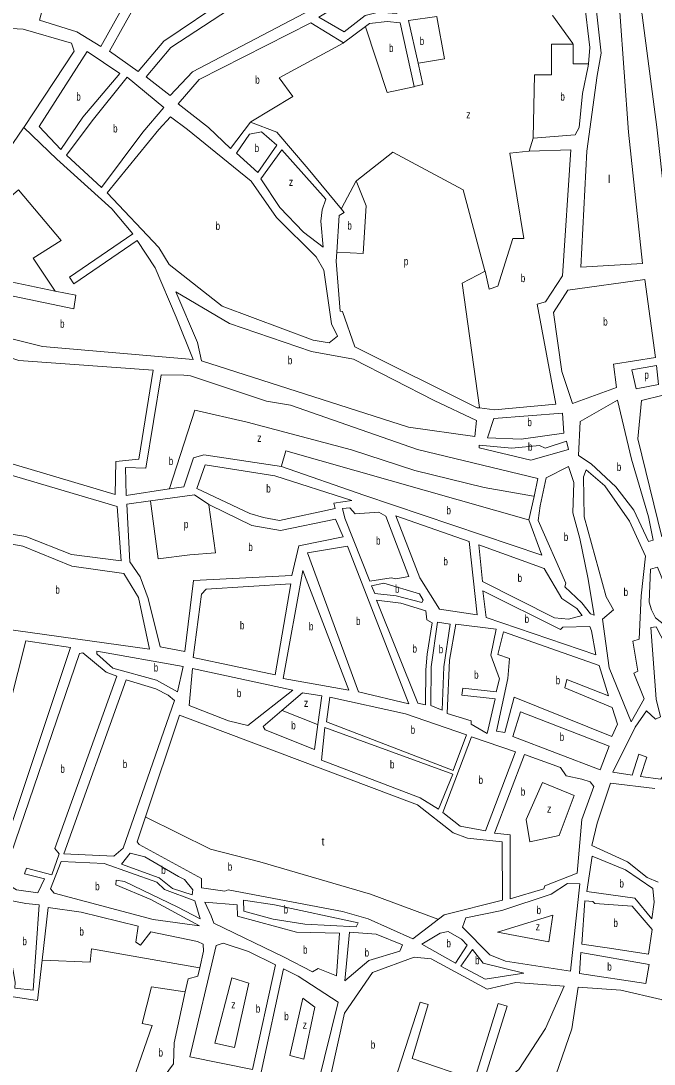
# Model space of a CAD drawing. Extents: x 639657 to 671642, y 222838 to 252123.
# Drawn here: x 648454 to 649246, y 230829 to 232133 of the extents above; entities that cross this region are included whole.
import ezdxf

# ---------------------------------------------------------------- set-up
doc = ezdxf.new("R2010")
doc.units = 0
doc.header["$LTSCALE"] = 4
doc.layers.add('1', color=7, linetype='Continuous', lineweight=13)
doc.layers.add('21', color=7, linetype='Continuous', lineweight=13)
doc.layers.add('7', color=7, linetype='Continuous')

msp = doc.modelspace()

# ---------------------------------------------------------------- linework, layer by layer
at = {"layer": '1'}
for p, q in [((648499.31, 231959.95), (648458.03, 231999.59)), ((648497.14, 231795.218), (648322.393, 231831.176)), ((648683, 231590.64), (648670.11, 231586.62)), ((648806.6, 231293), (648780.81, 231271.101)), ((648652.73, 231265.15), (648610.15, 231137.948)), ((649239.44, 230966.3), (649187.59, 230974.27)), ((648782.796, 230948.005), (648801.06, 230938.99))]:
    msp.add_line(p, q, dxfattribs=at)
for points in [[(649435.192, 231967.793), (649290.77, 231943.33), (649292.43, 231931.86), (649328.02, 231936.28), (649345.19, 231853.16), (649266.36, 231847.82), (649249.9, 231999.94), (649221.67, 232216.71), (649212.68, 232270.71), (649191.78, 232361.07), (649194.31, 232402.14)], [(649164.269, 232079.164), (649166.15, 232099.77), (649158.89, 232158.72), (649148.82, 232202.61), (649131.01, 232228.67), (649079.7, 232292.4), (648998.47, 232276.16), (648962.185, 232260.501)], [(648974.463, 232138.318), (648939.28, 232133.2), (648951.326, 232079.88)], [(648458.03, 231999.59), (648521.08, 232095.01), (648517.65, 232104.91), (648457.06, 232122.63), (648418.37, 232124.83), (648364.2, 232092.41), (648319.9, 232055.25), (648288.29, 232024.3), (648279.561, 232018.658)], [(648858.03, 232105.34), (648817.22, 232130.56), (648677.5, 232059.53), (648651.05, 232029.23), (648688.91, 231999.59), (648716.7, 231973.23), (648741.51, 232006.44)], [(648946.31, 232050.79), (648928.75, 232130.41), (648912.42, 232132.16), (648890.5, 232129.82), (648885.227, 232125.845), (648858.03, 232105.34)], [(648951.326, 232079.88), (648957.27, 232053.57), (648946.31, 232050.79)], [(649147.89, 231990.33), (649152.7, 231999.59), (649156.87, 232042.13), (649163.99, 232076.11), (649164.269, 232079.164)], [(648741.51, 232006.44), (648774.56, 231993.68), (648813.83, 231947.96), (648855.224, 231897.747)], [(649027.907, 231649.068), (649046.61, 231646.79), (649123.49, 231654.05), (649100.14, 231778.79), (649110.44, 231781.67), (649131.67, 231814.3), (649142.45, 231971.79), (649090.03, 231970.09), (649095.27, 231986.26), (649147.89, 231990.33)], [(648220.711, 231835.424), (648224.29, 231816.12), (648224.03, 231794.61), (648391.61, 231748.16), (648403.67, 231745.02), (648481.41, 231726.05), (648670.02, 231709.87), (648648.75, 231762.61), (648622.25, 231824.12), (648599.63, 231858.57), (648520.75, 231804.41), (648515.1, 231812.76), (648594.4, 231866.7), (648568.15, 231898.11), (648499.31, 231959.95)], [(648855.224, 231897.747), (648858.75, 231893.47), (648852.33, 231889.76), (648849.41, 231843.719)], [(648008.963, 231814.453), (648004.32, 231815.41), (647802, 231862.35), (647786.77, 231799.85), (647837.14, 231792), (647898.89, 231783.83), (647979.44, 231766.19), (648001.4, 231765.17), (648025.88, 231767.08), (648076.24, 231759.08), (648127.59, 231734.52), (648156.01, 231700.33), (648250.84, 231641.71), (648307.1, 231619.78), (648572.08, 231540.98), (648573.04, 231582.27), (648601.81, 231585.28), (648619.83, 231696.37), (648451.67, 231708.62), (648410.134, 231722.119)], [(648849.41, 231843.719), (648848.7, 231832.53), (648853.71, 231770.21), (648856.51, 231769.8), (648871.91, 231725.41), (649025.1, 231649.41), (649027.907, 231649.068)], [(648497.14, 231795.218), (648523.17, 231790.258), (648520.691, 231772.899), (648220.711, 231835.424)], [(648639.935, 231547.841), (648585.84, 231539.58), (648585.13, 231574.62), (648610.72, 231573.74), (648629.77, 231690.43), (648658.14, 231690.22), (648666.31, 231689.42), (648761.77, 231657.69), (648791.68, 231652.76), (648950.3, 231597.23), (649101.02, 231560.78), (649096.199, 231538.609), (649089.83, 231509.32)], [(649256.111, 231487.884), (649225.91, 231610.56), (649230.69, 231658.54), (649257.71, 231665.2)], [(649089.83, 231509.32), (649106.08, 231465.16), (648883.49, 231540.17), (648780.26, 231576.13), (648683, 231590.64)], [(648670.11, 231586.62), (648658.06, 231550.61), (648639.935, 231547.841)], [(648616.452, 231533.039), (648671.37, 231540.46), (648689.46, 231528.535)], [(648659.4, 231344.74), (648628.62, 231350.52), (648613.74, 231410.81), (648603.42, 231438.03), (648590.81, 231456.63), (648587, 231529.06), (648616.452, 231533.039)], [(648689.46, 231528.535), (648691.03, 231527.5), (648743.03, 231502.32), (648778.97, 231496.15), (648848.05, 231510.01), (648857.47, 231487.94), (648801.9, 231476.76), (648793.39, 231439.5), (648670.3, 231433.39), (648659.4, 231344.74)], [(649294.91, 231365.83), (649262.89, 231420.39), (649250.62, 231450.17), (649241.82, 231447.74), (649240.22, 231406.45), (649243.09, 231396.59), (649248.11, 231386.95), (649259.79, 231377.8)], [(649059.5, 231243.4), (649049.39, 231245.25), (649063.26, 231311.13), (649065.64, 231335.87), (649050.77, 231340.91), (649058.07, 231369.13), (649177.67, 231327.29), (649189.53, 231289.27)], [(649189.53, 231289.27), (649137.077, 231309.525), (649134.703, 231299.233), (649194.008, 231274.916)], [(648825.775, 231253.294), (648830.69, 231289.32), (648806.6, 231293)], [(649194.008, 231274.916), (649200.61, 231253.75), (649193.64, 231238.43), (649071.18, 231287.55), (649059.5, 231243.4)], [(648976.521, 231010.099), (648983.75, 231015.64), (649056.88, 231034.05), (649056.3, 231106.9), (649012.85, 231111.5), (648994.96, 231118.02), (648950.63, 231152.92), (648652.73, 231265.15)], [(648780.81, 231271.101), (648757.29, 231251.13), (648759.9, 231246.64), (648821.56, 231222.4), (648825.775, 231253.294)], [(649251.4, 231056.43), (649237.81, 231062.34), (649213.16, 231081.7), (649168.73, 231102.2), (649175.17, 231129.97), (649191.96, 231179.96), (649247.24, 231173.3)], [(648610.15, 231137.948), (648599.72, 231106.788), (648602.46, 231103.34), (648680.38, 231061.18), (648680.346, 231049.455)], [(648495.901, 231042.698), (648491.37, 231048.11), (648504.63, 231082.16), (648558.38, 231079.79), (648624.54, 231056.45), (648633.85, 231047.28), (648671.79, 231033.18), (648678.42, 231010.45), (648650.79, 231025.28), (648584.13, 231057.21), (648573.59, 231059.06), (648572.99, 231053.25), (648616.839, 231034.838)], [(648495.901, 231042.698), (648619.97, 231009.56), (648677.84, 231001.85), (648616.839, 231034.838)], [(648680.346, 231049.455), (648709.3, 231045.08), (648713.8, 231046.62), (648856.5, 231019.8), (648888.59, 231010.38), (648944.66, 230985.68), (648976.521, 231010.099)], [(649159.61, 231032.93), (649155.96, 230978.96), (649187.59, 230974.27)], [(649172.316, 231029.737), (649169.93, 231032.15), (649159.61, 231032.93)], [(649172.316, 231029.737), (649218.97, 231026.52), (649243.92, 230997.28), (649239.44, 230966.3)], [(648480.964, 230958.965), (648488.33, 231024.87), (648529.64, 231018.74), (648600.91, 231001.25), (648598.28, 230981.24), (648603.9, 230977.85), (648617.09, 230994.28), (648675.42, 230982.28)], [(648675.42, 230982.28), (648682.32, 230979.1), (648682.83, 230970.08), (648678.081, 230949.229)], [(648323.44, 230926.02), (648353.09, 230926.68), (648475.3, 230908.29), (648480.964, 230958.965)], [(648678.081, 230949.229), (648675.77, 230939.08), (648663.55, 230935.77), (648659.962, 230919.266)], [(648801.06, 230938.99), (648851.39, 230906.51), (648825.79, 230803.38), (648754.75, 230818.94), (648782.796, 230948.005)], [(649466.79, 230805.67), (649433.78, 230821.95), (649387.27, 230834.25), (649255.36, 230909.7), (649204.99, 230921.33), (649151.23, 230925.2), (649143.7, 230873.15), (649119.54, 230804.2), (649146.68, 230796.03)], [(648659.962, 230919.266), (648646.14, 230855.69), (648645.06, 230829.25), (648607.682, 230778.494)]]:
    msp.add_lwpolyline(points, dxfattribs=at)
for points in [[(649232.038, 231829.653), (649214.54, 231993.69), (649203.35, 232143.82), (649193.32, 232232.24), (649167.98, 232310.59), (649093.89, 232298.19), (649152.06, 232224.77), (649164.5, 232201.52), (649170.5, 232179.14), (649180.11, 232092.44), (649175.15, 232064.48), (649162.26, 231969.89), (649154.98, 231825.2)], [(648477.48, 232133.79), (648511.74, 232262.82), (648565.65, 232229.19), (648580.5, 232248.75), (648612.05, 232204.18), (648554.39, 232100.99), (648524.32, 232119.1)], [(648681.26, 232217), (648719.32, 232249.64), (648769.35, 232196.88), (648713.67, 232162.1), (648633.26, 232107.56), (648601.22, 232069.74), (648565.13, 232094.96), (648624.09, 232200.51)], [(648812.98, 232209.51), (648804.84, 232249.32), (648848.04, 232252.06), (648902.61, 232241.44), (648924.46, 232142.04), (648901.68, 232143.79), (648884.92, 232139.72), (648858.9, 232119.32), (648826.9, 232137.43), (648849.25, 232150.74), (648844.11, 232161.5), (648669.13, 232069.22), (648641.17, 232039.57), (648611.1, 232062.84), (648642.07, 232099.59), (648745.26, 232167.65)], [(648504.37, 231972.03), (648531.87, 232012.61), (648578.01, 232067.19), (648537.2, 232094.56), (648477.15, 232000.81)], [(648555.04, 231924.46), (648606.73, 231993.69), (648633.21, 232024.73), (648587.46, 232062.44), (648543.67, 232007.93), (648511.52, 231964.99)], [(648742.38, 231932.57), (648662.67, 231997.15), (648641.58, 232013.1), (648627.07, 231997.15), (648562.4, 231918.07), (648626.99, 231849.75), (648639.84, 231828.55), (648706.02, 231776.17), (648819.83, 231733.83), (648839.85, 231730.32), (648850.31, 231738.79), (648842.88, 231754.43), (648833.32, 231821.23), (648823.51, 231837.93), (648773.91, 231887.22)], [(648750.68, 231943.6), (648724.05, 231967.7), (648740.19, 231991.48), (648755.43, 231994.39), (648774.69, 231977.77)], [(648778.11, 231899.73), (648754.61, 231935.46), (648780.75, 231971.79), (648835.62, 231910.06), (648831, 231896.91), (648829.61, 231882.49), (648832.66, 231850.04), (648808.01, 231868.99)], [(649248.32, 231712), (649234.65, 231809.51), (649138.69, 231796.29), (649120.43, 231768.63), (649130.98, 231694.72), (649144.204, 231654.694), (649199.595, 231674.486), (649195.639, 231703.778)], [(648939.11, 231625.1), (648680.13, 231708.02), (648675.44, 231730.77), (648648.28, 231794.21), (648715.22, 231754.73), (648818.01, 231719.83), (648870.53, 231710.14), (648971.3, 231658.24), (649024.37, 231633.28), (649022.16, 231613.27)], [(649249.284, 231702.137), (649251.821, 231678.444), (649224.125, 231672.902), (649218.586, 231696.653)], [(649245.19, 231483.88), (649239.62, 231482.11), (649221.25, 231521.52), (649198.67, 231550.58), (649167.71, 231579.15), (649151.94, 231589.56), (649153.96, 231632.36), (649200.6, 231658.74), (649217.95, 231584.92), (649239.37, 231513.07)], [(649080.21, 231610.28), (649037.86, 231611.89), (649046.05, 231636.03), (649131.96, 231642.51), (649133.66, 231617.8)], [(648574.78, 231525.74), (648234.62, 231626.54), (648208.72, 231560.97), (648215.69, 231548.34), (648317.86, 231511.5), (648460.53, 231488.52), (648517.67, 231465.74), (648579.62, 231457.84)], [(649027.41, 231602.56), (649027.43, 231599.34), (649092.03, 231583.93), (649139.2, 231596.99), (649136.97, 231607.5), (649109.96, 231598.91), (649103.05, 231602.29), (649068.27, 231598.8)], [(648684.82, 231578.19), (648674.31, 231548.61), (648740.76, 231517.13), (648757.99, 231512.11), (648777.79, 231508.61), (648847.3, 231523.55), (648845.96, 231530.2), (648868.28, 231533.39), (648771.97, 231564.46)], [(649139.37, 231575.92), (649111.36, 231561.72), (649104.09, 231526.63), (649101.44, 231508.33), (649136.02, 231430.14), (649134.55, 231425.61), (649156.2, 231405.36), (649167.05, 231391.91), (649171.58, 231390.01), (649163.68, 231437.24), (649153.62, 231485.95), (649144.56, 231517.91), (649146.19, 231555.76)], [(649184.69, 231551.76), (649161.32, 231571.58), (649158.17, 231563.17), (649159, 231513.08), (649186.66, 231412.91), (649195.6, 231396.86), (649181.94, 231384.93), (649190.16, 231324.16), (649217.78, 231256.68), (649234.09, 231285.61), (649220.94, 231317.53), (649226.08, 231319.93), (649219.76, 231357.5), (649227.91, 231359.93), (649230.27, 231414.11), (649235.46, 231463.81), (649215.77, 231507.51)], [(648859.65, 231511.18), (648890.8, 231432.52), (648917.62, 231436.82), (648923.44, 231435.57), (648939.53, 231438.49), (648910.99, 231513.94), (648902.14, 231519.03), (648872.5, 231516.87), (648865.99, 231524.13), (648856.76, 231523.62)], [(649025.02, 231390.36), (648977.9, 231397.73), (648953.51, 231436.67), (648923.24, 231514.47), (649015.26, 231482.08)], [(648615.32, 231347.62), (648393.93, 231378.36), (648401.66, 231486.35), (648456.97, 231476.45), (648518, 231451.34), (648582.97, 231442.17), (648601.27, 231412)], [(648939.52, 231279.21), (648876.64, 231294.41), (648812.93, 231468.03), (648862.72, 231476.37)], [(649121.97, 231386.82), (649031.56, 231432.12), (649027.32, 231478.09), (649109.01, 231448.63), (649131.02, 231410.75), (649149.81, 231398.65), (649156.33, 231389.89), (649139.17, 231385.24)], [(648864.59, 231296.25), (648782.38, 231310.87), (648807.09, 231446.06)], [(648772.46, 231315.52), (648669.78, 231337.29), (648680.32, 231416.48), (648686.07, 231422.55), (648791.96, 231429.39)], [(648896.94, 231417.09), (648892.77, 231426.95), (648908.44, 231430.3), (648952.82, 231416.67), (648957.39, 231408.75), (648955.69, 231405.94), (648923.61, 231414.08)], [(649173.48, 231340.37), (649036.43, 231387.23), (649032.08, 231420.51), (649129.39, 231372.05), (649132.16, 231375.3), (649166.11, 231375.99), (649168.08, 231370.64)], [(648950.68, 231280.16), (648899.37, 231408.73), (648929.48, 231405.31), (648960.72, 231395.45), (648962.31, 231384.29), (648968.79, 231380.68), (648962.66, 231341.51), (648960.88, 231321.94), (648960.37, 231277.87)], [(648991.485, 231379.066), (648975.652, 231381.567), (648967.739, 231325.358), (648966.947, 231277.066), (648981.191, 231271.524), (648983.565, 231325.358)], [(649017.7, 231257.9), (648987.75, 231267.34), (648990.66, 231333.78), (648998.46, 231378.98), (649048.8, 231372.49), (649042.4, 231340.2), (649052.95, 231310.62), (649048.99, 231294.47), (649007.05, 231299.08), (649005.83, 231290.26), (649047.56, 231285.43), (649037.81, 231242.15), (649017.73, 231253.82)], [(649248.85, 231375.35), (649242.41, 231374.87), (649249.14, 231285.3), (649254.26, 231262.98), (649248.26, 231260.14), (649237.01, 231270.37), (649222.77, 231250.27), (649194.64, 231193.74), (649219.17, 231190.28), (649227.34, 231216.35), (649237.47, 231212.77), (649229.49, 231188.64), (649254.88, 231184.97), (649276.55, 231216.73), (649274.31, 231308.71), (649260.63, 231353.09)], [(648419.9, 231062.38), (648389.88, 231080.84), (648460.72, 231358.03), (648516.45, 231349.65)], [(648483.96, 231060.51), (648475.72, 231043.25), (648448.82, 231046.91), (648430.47, 231057.95), (648527.47, 231342.21), (648531.76, 231342.89), (648561.18, 231318.82), (648574.33, 231313.77), (648496.98, 231098.65), (648502.19, 231091.82), (648493.16, 231065.74), (648461.5, 231073.88), (648458.77, 231066.76)], [(648624.02, 231308.78), (648650.14, 231294.15), (648657.19, 231326.02), (648549.36, 231345.17), (648549.39, 231341.95), (648569.52, 231324.05)], [(648714.04, 231257.89), (648738.15, 231252.06), (648794.53, 231296.56), (648668.81, 231323.31), (648664.67, 231277.07)], [(648585.97, 231309.34), (648508.21, 231091.86), (648570.55, 231088.7), (648582.08, 231098.89), (648646.35, 231283.37), (648638.56, 231290.19), (648623.24, 231298.02)], [(648994.98, 231196.04), (648836.54, 231256.91), (648840.59, 231287.68), (648935.32, 231266.93), (649011.6, 231240.66)], [(649179.14, 231196.84), (649069.64, 231238.32), (649079.28, 231269.13), (649190.08, 231226.37)], [(648976.67, 231147.54), (648994.8, 231191.31), (648834.67, 231249.59), (648830.48, 231208.72), (648953.78, 231161.76)], [(649003.71, 231126.47), (648982.3, 231143.28), (649017.86, 231237.91), (649073.23, 231219.22), (649035.34, 231120.49)], [(649084.43, 231216.08), (649046.97, 231117.79), (649066.54, 231115.36), (649066.33, 231035.41), (649108.34, 231048.21), (649109.82, 231051.66), (649150.09, 231067.66), (649156, 231134.55), (649170.93, 231175.93), (649166.37, 231181.91), (649156.03, 231185.05), (649136.44, 231189.2), (649129.48, 231199.89)], [(648669.32, 231046.7), (648668.72, 231040.68), (648644.16, 231048.44), (648627.29, 231061.63), (648580.3, 231078.89), (648590.94, 231092.51), (648609.46, 231087.92), (648651.56, 231063.32), (648658.9, 231059.73)], [(649210.44, 231071.79), (649168.83, 231089.09), (649162.31, 231044.55), (649222.33, 231036.22), (649243.38, 231010.38), (649246.44, 231031.25), (649245.01, 231048.43)], [(649141.83, 230945.11), (649153.42, 231054.15), (649138.16, 231054.68), (649117.85, 231041.41), (649056.13, 231020.94), (649010.86, 231011.77), (649006.65, 231000.13), (649040.88, 230965.59), (649060.5, 230957.79)], [(648446.81, 230923.76), (648469.61, 230921.57), (648477.13, 231028.01), (648460.35, 231029.81), (648439.04, 231033.73), (648433.23, 231009.18), (648447.39, 230931.28)], [(648684.255, 231031.252), (648692.36, 231014.43), (648695.65, 231005.21), (648783.67, 230962.71), (648819.07, 230944.29), (648826.12, 230948.64), (648849.19, 230939.37), (648853.06, 230992.48), (648799.11, 230993.77), (648725.24, 231013.83), (648724.69, 231028.22)], [(648771.55, 231027.94), (648732.6, 231034.08), (648733.14, 231020.33), (648769.75, 231010.31), (648809.35, 231003.74), (648873.84, 231000.38), (648876.17, 231005.55)], [(648889.44, 230958.38), (648859.56, 230933), (648865.52, 230993.86), (648898.63, 230991.33), (648931.61, 230978.27), (648928.45, 230970.29)], [(648998.2, 230955.15), (648955.68, 230978.89), (648978.99, 230992.61), (648988.64, 230994.83), (649005.48, 230985.3), (649012.42, 230977.83)], [(648772.69, 230952.992), (648743.98, 230822.08), (648665.84, 230838.22), (648698.67, 230977.3), (648707.46, 230980.16), (648738.92, 230969.66)], [(648897.9, 230734.12), (648824.81, 230738.27), (648859.02, 230892.6), (648894.29, 230943.59), (648946.14, 230962.48), (648967.64, 230960.71), (649037.57, 230922.8), (649073.61, 230931.04), (649134.03, 230926.36), (649110.39, 230873.31), (649077.27, 230822.34), (649064.25, 230811.71), (649045.84, 230802.76), (649032.92, 230806.74), (649062.67, 230901.3), (649051.47, 230904.86), (649021.72, 230809.44), (648943.93, 230836.11), (648963.81, 230903.31), (648953.68, 230906.45)], [(649035.11, 230935.24), (649004.68, 230951.34), (649019.34, 230972.3), (649032.59, 230955.21), (649083.62, 230942.72)], [(649236.08, 230929.53), (649153.24, 230942.41), (649154.97, 230968.42), (649240.19, 230953.63)]]:
    msp.add_lwpolyline(points, close=True, dxfattribs=at)
at = {"layer": '21'}
msp.add_line((648497.14, 231795.218), (648497.142, 231795.218), dxfattribs=at)
for points in [[(648951.326, 232079.88), (648951.826, 232079.963), (648984.212, 232085.364), (648974.555, 232137.818), (648974.463, 232138.318)], [(649119.303, 232139.921), (649119.665, 232139.421), (649144.967, 232104.463), (649145.329, 232103.963)], [(648946.31, 232050.79), (648945.81, 232050.678), (648912.329, 232043.206), (648885.391, 232125.344), (648885.227, 232125.845)], [(648858.03, 232105.34), (648857.53, 232105.071), (648777.239, 232061.805), (648794.59, 232038.246), (648742.01, 232006.74), (648741.51, 232006.44)], [(649095.27, 231986.26), (649095.281, 231986.76), (649096.994, 232065.525), (649118.063, 232065.525), (649118.063, 232103.963), (649145.329, 232103.963)], [(649145.329, 232103.963), (649145.329, 232079.164), (649163.769, 232079.164), (649164.269, 232079.164)], [(648497.142, 231795.218), (648469.877, 231836.136), (648504.579, 231858.455), (648451.287, 231921.692), (648419.063, 231894.413), (648396.755, 231910.532), (648457.686, 231999.09), (648458.03, 231999.59)], [(649035.026, 231820.017), (649034.892, 231820.517), (649007.76, 231921.692), (648919.765, 231968.81), (648874.409, 231933.243), (648873.909, 231932.851)], [(649035.026, 231820.017), (649039.983, 231797.698), (649051.138, 231801.418), (649069.728, 231860.935), (649083.361, 231860.935), (649066.01, 231967.57), (649089.53, 231970.038), (649090.03, 231970.09)], [(648849.41, 231843.719), (648849.91, 231843.698), (648882.585, 231842.336), (648886.303, 231901.853), (648873.909, 231932.851)], [(648873.909, 231932.851), (648855.49, 231898.247), (648855.224, 231897.747)], [(649027.907, 231649.068), (649027.838, 231649.568), (649006.521, 231805.137), (649035.026, 231820.017)], [(648639.935, 231547.841), (648640.097, 231548.342), (648671.893, 231646.425), (648737.579, 231631.546), (648867.712, 231596.827), (648947.031, 231570.789), (649033.787, 231549.71), (649095.699, 231538.698), (649096.199, 231538.609)], [(648780.26, 231576.13), (648780.405, 231576.63), (648785.914, 231595.587), (649089.33, 231509.462), (649089.83, 231509.32)], [(648616.452, 231533.039), (648616.518, 231532.539), (648626.037, 231460.434), (648665.696, 231465.394), (648697.92, 231467.873), (648689.53, 231528.035), (648689.46, 231528.535)], [(648825.775, 231253.294), (648825.275, 231253.492), (648781.31, 231270.903), (648780.81, 231271.101)], [(648610.15, 231137.948), (648610.65, 231137.701), (648691.377, 231097.752), (648753.098, 231081.919), (648891.575, 231041.543), (648976.021, 231010.284), (648976.521, 231010.099)], [(648480.964, 230958.965), (648481.464, 230958.944), (648541.021, 230956.426), (648542.603, 230973.051), (648677.581, 230949.317), (648678.081, 230949.229)], [(648659.962, 230919.266), (648659.462, 230919.341), (648617.777, 230925.552), (648605.907, 230879.635), (648618.568, 230877.26), (648588.499, 230790.968), (648607.182, 230778.819), (648607.682, 230778.494)]]:
    msp.add_lwpolyline(points, dxfattribs=at)
for points in [[(649106.806, 231180.888), (649086.434, 231134.565), (649091.181, 231106.857), (649127.581, 231114.774), (649146.572, 231164.649)], [(649050.378, 230993.694), (649119.668, 231015.023), (649114.92, 230981.773)], [(648718.408, 230936.836), (648739.636, 230930.302), (648721.436, 230849.552), (648696.906, 230855.093)], [(648790.673, 230839.543), (648808.479, 230835.302), (648821.931, 230900.218), (648806.896, 230911.302)]]:
    msp.add_lwpolyline(points, close=True, dxfattribs=at)

# ---------------------------------------------------------------- texts
at = {"layer": '7'}
for s, width, p in [('b', 0.75, (648953.228, 232102.723)), ('b', 0.75, (648914.808, 232094.044)), ('b', 0.75, (648747.494, 232054.365)), ('b', 0.75, (648523.657, 232033.295)), ('b', 0.75, (649129.217, 232033.286)), ('z', 0.8, (649011.478, 232010.968)), ('b', 0.75, (648569.69, 231993.45)), ('b', 0.75, (648746.727, 231968.995)), ('z', 0.8, (648789.632, 231926.652)), ('b', 0.75, (648697.873, 231871.71)), ('b', 0.75, (648862.755, 231872.094)), ('p', 0.75, (648933.398, 231827.456)), ('b', 0.75, (649079.643, 231806.377)), ('b', 0.75, (648503.34, 231749.34)), ('b', 0.75, (649182.742, 231752.115)), ('b', 0.75, (648788.227, 231703.74)), ('p', 0.75, (649234.273, 231685.542)), ('b', 0.75, (649087.925, 231626.395)), ('z', 0.8, (648749.973, 231606.747)), ('b', 0.75, (649088.611, 231595.715)), ('b', 0.75, (648639.269, 231577.795)), ('b', 0.75, (649199.718, 231570.425)), ('b', 0.75, (648761.279, 231543.4)), ('b', 0.75, (648986.691, 231516.231)), ('p', 0.75, (648658.26, 231498.872)), ('b', 0.75, (648898.561, 231478.325)), ('b', 0.75, (649133.447, 231482.965)), ('b', 0.75, (648738.819, 231470.353)), ('b', 0.75, (648982.9, 231452.415)), ('b', 0.75, (649075.668, 231431.665)), ('b', 0.75, (648497.471, 231416.985)), ('b', 0.75, (648922.302, 231418.12)), ('b', 0.75, (649208.298, 231414.13)), ('b', 0.75, (648728.335, 231372.455)), ('b', 0.75, (648814.619, 231371.155)), ('b', 0.75, (648873.582, 231377.79)), ('b', 0.75, (649084.415, 231380.44)), ('b', 0.75, (648944.211, 231343.3)), ('b', 0.75, (648976.967, 231342.572)), ('b', 0.75, (648620.486, 231319.66)), ('b', 0.75, (649021.29, 231310.565)), ('b', 0.75, (649123.358, 231303.78)), ('b', 0.75, (648724.453, 231287.685)), ('z', 0.8, (648808.478, 231275.47)), ('b', 0.75, (648792.537, 231247.409)), ('b', 0.75, (648941.915, 231241.86)), ('b', 0.75, (649128.331, 231232.985)), ('b', 0.75, (648503.754, 231193.07)), ('b', 0.75, (648581.744, 231199.02)), ('b', 0.75, (648916.005, 231198.565)), ('b', 0.75, (649026.835, 231179.2)), ('b', 0.75, (649079.664, 231164.536)), ('z', 0.8, (649112.547, 231143.274)), ('b', 0.75, (648713.099, 231070.77)), ('b', 0.75, (648629.864, 231066.595)), ('b', 0.75, (648547.232, 231046.305)), ('b', 0.75, (649203.074, 231049.735)), ('b', 0.75, (648783.03, 231017.23)), ('b', 0.75, (649099.425, 231016.52)), ('z', 0.8, (649098.304, 230996.024)), ('b', 0.75, (649195.569, 231000.467)), ('b', 0.75, (648527.569, 230989.676)), ('b', 0.75, (648456.267, 230977.65)), ('b', 0.75, (648807.264, 230967.062)), ('b', 0.75, (648986.652, 230974.99)), ('b', 0.75, (648884.26, 230963.43)), ('b', 0.75, (649022.426, 230953.77)), ('b', 0.75, (649187.832, 230945.809)), ('z', 0.8, (648717.48, 230898.635)), ('b', 0.75, (648748.15, 230893.354)), ('b', 0.75, (648783.758, 230883.854)), ('z', 0.8, (648806.896, 230873.302)), ('b', 0.75, (648892.029, 230848.3)), ('b', 0.75, (648626.481, 230838.468))]:
    msp.add_text(s, height=10, dxfattribs=dict(at, width=width)).set_placement(p)
for s, p in [('l', (649188.891, 231930.095)), ('t', (648830.396, 231102.26))]:
    msp.add_text(s, height=10, dxfattribs=at).set_placement(p)

doc.saveas('drawing.dxf')
